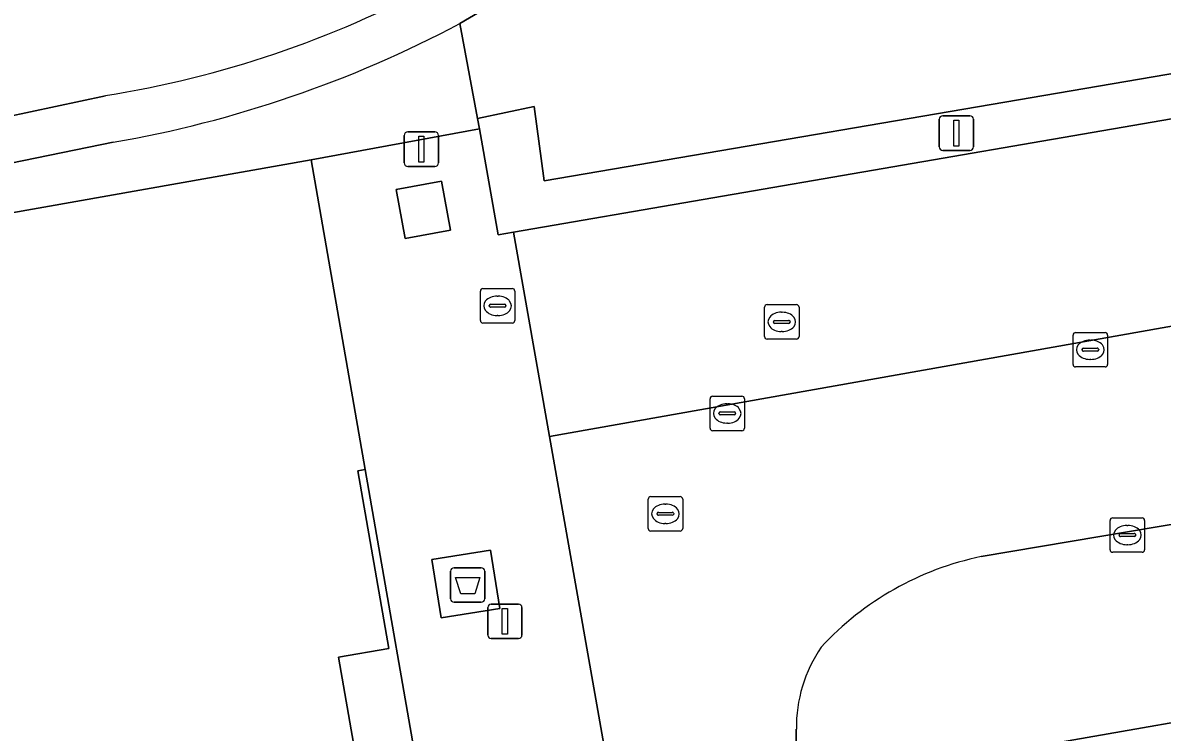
# Model space of a CAD drawing. Extents: x 162879 to 165540, y 384011 to 385181.
# Drawn here: x 164297.99 to 164331.05, y 384941.32 to 384961.9 of the extents above; entities that cross this region are included whole.
import ezdxf

# ---------------------------------------------------------------- set-up
doc = ezdxf.new("R2010")
doc.units = 0
for name, color, linetype in [('IMGEO_Afval_apart_plaats', 7, 'Continuous'), ('IMGEO_Brandkraan', 7, 'Continuous'), ('IMGEO_Groenvoorziening', 7, 'Continuous'), ('IMGEO_Haag', 7, 'Continuous'), ('IMGEO_Kolk', 7, 'Continuous'), ('IMGEO_Lichtmast', 7, 'Continuous'), ('IMGEO_Pand', 7, 'Continuous'), ('IMGEO_Parkeervlak_open', 7, 'Continuous'), ('IMGEO_Rijbaan_lokaal_open', 7, 'Continuous'), ('IMGEO_Rioolput', 7, 'Continuous'), ('IMGEO_Voetpad_gesloten', 7, 'Continuous'), ('IMGEO_Voetpad_open', 7, 'Continuous')]:
    doc.layers.add(name, color=color, linetype=linetype)

msp = doc.modelspace()

# ---------------------------------------------------------------- linework, layer by layer
at = {"layer": 'IMGEO_Afval_apart_plaats'}
for p, q in [((164310.402, 384945.189), (164310.402, 384945.989)), ((164310.402, 384945.989), (164310.402, 384945.189)), ((164310.502, 384946.089), (164311.292, 384946.089)), ((164311.292, 384946.089), (164310.502, 384946.089)), ((164311.392, 384945.989), (164311.392, 384945.189)), ((164311.392, 384945.189), (164311.392, 384945.989)), ((164311.292, 384945.089), (164310.502, 384945.089)), ((164310.502, 384945.089), (164311.292, 384945.089))]:
    msp.add_line(p, q, dxfattribs=at)
msp.add_lwpolyline([(164310.545, 384945.803), (164311.249, 384945.803), (164311.1, 384945.333), (164310.694, 384945.333), (164310.545, 384945.803)], dxfattribs=at)
for centre, start, end in [((164310.502, 384945.989), 90, 180), ((164310.502, 384945.989), 90, 180), ((164311.292, 384945.989), 0, 90), ((164311.292, 384945.989), 360, 90), ((164310.502, 384945.189), 180, 270), ((164310.502, 384945.189), 180, 270), ((164311.292, 384945.189), 270, 0), ((164311.292, 384945.189), 270, 0)]:
    msp.add_arc(centre, 0.1, start, end, dxfattribs=at)
at = {"layer": 'IMGEO_Brandkraan'}
for p, q in [((164311.264, 384953.263), (164311.264, 384954.115)), ((164311.339, 384954.189), (164312.191, 384954.189)), ((164312.265, 384954.115), (164312.265, 384953.263)), ((164311.566, 384953.732), (164311.964, 384953.732)), ((164311.752, 384953.969), (164311.777, 384953.969)), ((164311.523, 384953.683), (164311.523, 384953.695)), ((164311.961, 384953.646), (164311.563, 384953.646)), ((164311.775, 384953.409), (164311.75, 384953.409)), ((164312.007, 384953.695), (164312.007, 384953.683)), ((164312.191, 384953.189), (164311.339, 384953.189))]:
    msp.add_line(p, q, dxfattribs=at)
for points in [[(164311.264, 384953.263), (164311.264, 384954.115)], [(164311.339, 384954.189), (164312.191, 384954.189)], [(164312.265, 384954.115), (164312.265, 384953.263)], [(164312.191, 384953.189), (164311.339, 384953.189)]]:
    msp.add_lwpolyline(points, dxfattribs=at)
for centre, radius, start, end in [((164311.341, 384954.113), 0.0765, 91.552, 178.448), ((164311.341, 384954.113), 0.0765, 91.552, 178.448), ((164312.189, 384954.113), 0.0765, 1.552, 88.448), ((164312.189, 384954.113), 0.0765, 1.552, 88.448), ((164311.563, 384953.692), 0.0403, 85.8775, 175.7526), ((164311.968, 384953.694), 0.0386, 1.7309, 96.639), ((164311.56, 384953.682), 0.0366, 178.938, 274.7102), ((164311.964, 384953.689), 0.043, 264.8664, 352.4533), ((164311.341, 384953.265), 0.0765, 181.552, 268.448), ((164311.341, 384953.265), 0.0765, 181.552, 268.448), ((164312.189, 384953.265), 0.0765, 271.552, 358.448), ((164312.189, 384953.265), 0.0765, 271.552, 358.448)]:
    msp.add_arc(centre, radius, start, end, dxfattribs=at)
for centre, major_axis, ratio, start_param, end_param in [((164311.751, 384953.689), (-0.387, 0.002), 0.722429, 4.712389, 7.853982), ((164311.776, 384953.689), (-0.39, 0.002), 0.717154, 1.570796, 4.712389)]:
    msp.add_ellipse(centre, major_axis=major_axis, ratio=ratio, start_param=start_param, end_param=end_param, dxfattribs=at)
at = {"layer": 'IMGEO_Groenvoorziening'}
for points in [[(164319.677, 384967.169), (164310.67, 384961.879), (164311.177, 384959.12), (164312.822, 384959.468), (164313.12, 384957.316), (164386.113, 384969.787), (164405.43, 384972.953)], [(164405.43, 384972.953), (164386.113, 384969.787), (164313.12, 384957.316), (164312.822, 384959.468), (164311.177, 384959.12), (164311.235, 384958.826), (164311.783, 384955.752), (164312.229, 384955.829), (164345.241, 384961.51), (164346.261, 384955.744), (164346.35, 384955.241), (164346.988, 384955.348), (164347.741, 384955.491), (164347.676, 384955.995), (164346.694, 384961.698), (164364.683, 384964.83), (164365.687, 384959.189), (164367.149, 384959.457), (164366.331, 384965.118), (164385.762, 384968.492), (164386.709, 384962.909), (164388.191, 384963.162), (164387.234, 384968.755), (164404.535, 384971.736)], [(164467.132, 384966.15), (164446.716, 384962.145), (164442.258, 384959.687), (164431.338, 384957.031), (164427.733, 384958.924), (164418.708, 384958.06), (164413.79, 384959.457), (164407.984, 384958.459), (164408.469, 384955.043), (164408.764, 384955.094), (164409.059, 384953.421), (164411.011, 384942.36), (164336.268, 384929.356), (164334.073, 384942.077), (164327.87, 384940.992), (164334.997, 384900.103), (164327.736, 384898.783), (164327.779, 384898.632)], [(164292.908, 384962.366), (164291.85, 384961.424), (164290.875, 384960.397), (164289.99, 384959.29), (164289.203, 384958.113), (164288.651, 384957.135), (164294.576, 384958.544), (164300.385, 384959.785)]]:
    msp.add_lwpolyline(points, dxfattribs=at)
msp.add_lwpolyline([(164310.138, 384957.307), (164308.822, 384957.064), (164309.085, 384955.643), (164310.401, 384955.887)], close=True, dxfattribs=at)
msp.add_arc((164295.684, 384989.422), 30.007, 279.0135, 298.3805, dxfattribs=at)
at = {"layer": 'IMGEO_Haag'}
msp.add_lwpolyline([(164405.43, 384972.953), (164386.113, 384969.787), (164313.12, 384957.316), (164312.822, 384959.468), (164311.177, 384959.12), (164311.235, 384958.826), (164311.783, 384955.752), (164312.229, 384955.829), (164345.241, 384961.51), (164346.261, 384955.744), (164346.35, 384955.241), (164346.988, 384955.348), (164347.741, 384955.491), (164347.676, 384955.995), (164346.694, 384961.698), (164364.683, 384964.83), (164365.687, 384959.189), (164367.149, 384959.457), (164366.331, 384965.118), (164385.762, 384968.492), (164386.709, 384962.909), (164388.191, 384963.162), (164387.234, 384968.755), (164404.535, 384971.736)], dxfattribs=at)
at = {"layer": 'IMGEO_Kolk'}
for p, q in [((164328.46, 384951.988), (164328.46, 384952.84)), ((164328.535, 384952.914), (164329.387, 384952.914)), ((164329.461, 384952.84), (164329.461, 384951.988)), ((164328.719, 384952.408), (164328.719, 384952.42)), ((164328.762, 384952.457), (164329.16, 384952.457)), ((164328.948, 384952.694), (164328.973, 384952.694)), ((164329.203, 384952.42), (164329.203, 384952.408)), ((164329.157, 384952.371), (164328.759, 384952.371)), ((164328.971, 384952.134), (164328.946, 384952.134)), ((164329.387, 384951.914), (164328.535, 384951.914)), ((164317.927, 384950.14), (164317.927, 384950.992)), ((164318.002, 384951.066), (164318.854, 384951.066)), ((164318.415, 384950.846), (164318.44, 384950.846)), ((164318.928, 384950.992), (164318.928, 384950.14)), ((164318.186, 384950.56), (164318.186, 384950.572)), ((164318.624, 384950.523), (164318.226, 384950.523)), ((164318.229, 384950.609), (164318.627, 384950.609)), ((164318.67, 384950.572), (164318.67, 384950.56)), ((164318.438, 384950.286), (164318.413, 384950.286)), ((164318.854, 384950.066), (164318.002, 384950.066)), ((164329.534, 384946.612), (164329.534, 384947.464)), ((164329.609, 384947.538), (164330.461, 384947.538)), ((164330.535, 384947.464), (164330.535, 384946.612)), ((164330.022, 384947.318), (164330.047, 384947.318)), ((164329.793, 384947.032), (164329.793, 384947.044)), ((164330.231, 384946.995), (164329.833, 384946.995)), ((164329.836, 384947.081), (164330.234, 384947.081)), ((164330.277, 384947.044), (164330.277, 384947.032)), ((164330.461, 384946.538), (164329.609, 384946.538)), ((164330.045, 384946.758), (164330.02, 384946.758))]:
    msp.add_line(p, q, dxfattribs=at)
for points in [[(164328.46, 384951.988), (164328.46, 384952.84)], [(164328.535, 384952.914), (164329.387, 384952.914)], [(164329.461, 384952.84), (164329.461, 384951.988)], [(164329.387, 384951.914), (164328.535, 384951.914)], [(164317.927, 384950.14), (164317.927, 384950.992)], [(164318.002, 384951.066), (164318.854, 384951.066)], [(164318.928, 384950.992), (164318.928, 384950.14)], [(164318.854, 384950.066), (164318.002, 384950.066)], [(164329.534, 384946.612), (164329.534, 384947.464)], [(164329.609, 384947.538), (164330.461, 384947.538)], [(164330.535, 384947.464), (164330.535, 384946.612)], [(164330.461, 384946.538), (164329.609, 384946.538)]]:
    msp.add_lwpolyline(points, dxfattribs=at)
for centre, radius, start, end in [((164328.537, 384952.838), 0.0765, 91.552, 178.448), ((164328.537, 384952.838), 0.0765, 91.552, 178.448), ((164329.385, 384952.838), 0.0765, 1.552, 88.448), ((164329.385, 384952.838), 0.0765, 1.552, 88.448), ((164328.759, 384952.417), 0.0403, 85.8775, 175.7526), ((164328.756, 384952.407), 0.0366, 178.938, 274.7102), ((164329.16, 384952.414), 0.043, 264.8664, 352.4533), ((164329.164, 384952.419), 0.0386, 1.7309, 96.639), ((164328.537, 384951.99), 0.0765, 181.552, 268.448), ((164328.537, 384951.99), 0.0765, 181.552, 268.448), ((164329.385, 384951.99), 0.0765, 271.552, 358.448), ((164329.385, 384951.99), 0.0765, 271.552, 358.448), ((164318.004, 384950.99), 0.0765, 91.552, 178.448), ((164318.004, 384950.99), 0.0765, 91.552, 178.448), ((164318.852, 384950.99), 0.0765, 1.552, 88.448), ((164318.852, 384950.99), 0.0765, 1.552, 88.448), ((164318.226, 384950.569), 0.0403, 85.8775, 175.7526), ((164318.223, 384950.559), 0.0366, 178.938, 274.7102), ((164318.627, 384950.566), 0.043, 264.8664, 352.4533), ((164318.631, 384950.571), 0.0386, 1.7309, 96.639), ((164318.004, 384950.142), 0.0765, 181.552, 268.448), ((164318.004, 384950.142), 0.0765, 181.552, 268.448), ((164318.852, 384950.142), 0.0765, 271.552, 358.448), ((164318.852, 384950.142), 0.0765, 271.552, 358.448), ((164329.611, 384947.462), 0.0765, 91.552, 178.448), ((164329.611, 384947.462), 0.0765, 91.552, 178.448), ((164330.459, 384947.462), 0.0765, 1.552, 88.448), ((164330.459, 384947.462), 0.0765, 1.552, 88.448), ((164329.833, 384947.041), 0.0403, 85.8775, 175.7526), ((164329.83, 384947.031), 0.0366, 178.938, 274.7102), ((164330.234, 384947.038), 0.043, 264.8664, 352.4533), ((164330.238, 384947.043), 0.0386, 1.7309, 96.639), ((164329.611, 384946.614), 0.0765, 181.552, 268.448), ((164329.611, 384946.614), 0.0765, 181.552, 268.448), ((164330.459, 384946.614), 0.0765, 271.552, 358.448), ((164330.459, 384946.614), 0.0765, 271.552, 358.448)]:
    msp.add_arc(centre, radius, start, end, dxfattribs=at)
for centre, major_axis, ratio, start_param, end_param in [((164328.947, 384952.414), (-0.387, 0.002), 0.722429, 4.712389, 7.853982), ((164328.972, 384952.414), (-0.39, 0.002), 0.717154, 1.570796, 4.712389), ((164318.414, 384950.566), (-0.387, 0.002), 0.722429, 4.712389, 7.853982), ((164318.439, 384950.566), (-0.39, 0.002), 0.717154, 1.570796, 4.712389), ((164330.021, 384947.038), (-0.387, 0.002), 0.722429, 4.712389, 7.853982), ((164330.046, 384947.038), (-0.39, 0.002), 0.717154, 1.570796, 4.712389)]:
    msp.add_ellipse(centre, major_axis=major_axis, ratio=ratio, start_param=start_param, end_param=end_param, dxfattribs=at)
at = {"layer": 'IMGEO_Lichtmast'}
for p, q in [((164324.578, 384958.299), (164324.578, 384959.099)), ((164324.578, 384959.099), (164324.578, 384958.299)), ((164324.678, 384959.199), (164325.468, 384959.199)), ((164325.468, 384959.199), (164324.678, 384959.199)), ((164325.568, 384959.099), (164325.568, 384958.299)), ((164325.568, 384958.299), (164325.568, 384959.099)), ((164309.156, 384958.732), (164309.946, 384958.732)), ((164309.946, 384958.732), (164309.156, 384958.732)), ((164309.056, 384957.832), (164309.056, 384958.632)), ((164309.056, 384958.632), (164309.056, 384957.832)), ((164310.046, 384958.632), (164310.046, 384957.832)), ((164310.046, 384957.832), (164310.046, 384958.632)), ((164325.468, 384958.199), (164324.678, 384958.199)), ((164324.678, 384958.199), (164325.468, 384958.199)), ((164309.946, 384957.732), (164309.156, 384957.732)), ((164309.156, 384957.732), (164309.946, 384957.732)), ((164311.481, 384944.135), (164311.481, 384944.935)), ((164311.481, 384944.935), (164311.481, 384944.135)), ((164311.581, 384945.035), (164312.371, 384945.035)), ((164312.371, 384945.035), (164311.581, 384945.035)), ((164312.471, 384944.935), (164312.471, 384944.135)), ((164312.471, 384944.135), (164312.471, 384944.935)), ((164312.371, 384944.035), (164311.581, 384944.035)), ((164311.581, 384944.035), (164312.371, 384944.035))]:
    msp.add_line(p, q, dxfattribs=at)
for points in [[(164324.998, 384959.074), (164325.148, 384959.074), (164325.148, 384958.324), (164324.998, 384958.324), (164324.998, 384959.074)], [(164309.476, 384958.607), (164309.626, 384958.607), (164309.626, 384957.857), (164309.476, 384957.857), (164309.476, 384958.607)], [(164311.901, 384944.91), (164312.051, 384944.91), (164312.051, 384944.16), (164311.901, 384944.16), (164311.901, 384944.91)]]:
    msp.add_lwpolyline(points, dxfattribs=at)
for centre, start, end in [((164324.678, 384959.099), 90, 180), ((164324.678, 384959.099), 90, 180), ((164325.468, 384959.099), 0, 90), ((164325.468, 384959.099), 360, 90), ((164309.156, 384958.632), 90, 180), ((164309.156, 384958.632), 90, 180), ((164309.946, 384958.632), 0, 90), ((164309.946, 384958.632), 360, 90), ((164324.678, 384958.299), 180, 270), ((164324.678, 384958.299), 180, 270), ((164325.468, 384958.299), 270, 0), ((164325.468, 384958.299), 270, 0), ((164309.156, 384957.832), 180, 270), ((164309.156, 384957.832), 180, 270), ((164309.946, 384957.832), 270, 0), ((164309.946, 384957.832), 270, 0), ((164311.581, 384944.935), 90, 180), ((164311.581, 384944.935), 90, 180), ((164312.371, 384944.935), 0, 90), ((164312.371, 384944.935), 360, 90), ((164311.581, 384944.135), 180, 270), ((164311.581, 384944.135), 180, 270), ((164312.371, 384944.135), 270, 0), ((164312.371, 384944.135), 270, 0)]:
    msp.add_arc(centre, 0.1, start, end, dxfattribs=at)
at = {"layer": 'IMGEO_Pand'}
msp.add_lwpolyline([(164306.643, 384880.941), (164317.707, 384882.897), (164317.656, 384883.192), (164308.056, 384938.285), (164307.148, 384943.496), (164308.606, 384943.75), (164307.708, 384948.902), (164307.924, 384948.939), (164306.358, 384957.923), (164293.619, 384955.671)], close=True, dxfattribs=at)
at = {"layer": 'IMGEO_Parkeervlak_open'}
msp.add_lwpolyline([(164345.241, 384961.51), (164312.229, 384955.829), (164313.275, 384949.894), (164346.261, 384955.744)], close=True, dxfattribs=at)
at = {"layer": 'IMGEO_Rijbaan_lokaal_open'}
for points in [[(164347.253, 384950.034), (164347.171, 384950.488), (164346.35, 384955.241), (164346.261, 384955.744), (164313.275, 384949.894), (164315.227, 384938.826), (164315.719, 384938.912), (164320.602, 384939.733), (164320.431, 384940.627), (164320.431, 384941.403)], [(164325.795, 384946.411), (164347.253, 384950.034)]]:
    msp.add_lwpolyline(points, dxfattribs=at)
for centre, radius, start, end in [((164327.559, 384937.878), 8.714, 101.6786, 137.2992), ((164324.543, 384941.456), 4.112, 145.4714, 180.7424)]:
    msp.add_arc(centre, radius, start, end, dxfattribs=at)
at = {"layer": 'IMGEO_Rioolput'}
for p, q in [((164319.509, 384952.796), (164319.509, 384953.648)), ((164319.584, 384953.722), (164320.436, 384953.722)), ((164319.997, 384953.502), (164320.022, 384953.502)), ((164320.51, 384953.648), (164320.51, 384952.796)), ((164319.768, 384953.216), (164319.768, 384953.228)), ((164320.206, 384953.179), (164319.808, 384953.179)), ((164319.811, 384953.265), (164320.209, 384953.265)), ((164320.252, 384953.228), (164320.252, 384953.216)), ((164320.02, 384952.942), (164319.995, 384952.942)), ((164320.436, 384952.722), (164319.584, 384952.722)), ((164316.208, 384948.154), (164317.06, 384948.154)), ((164316.133, 384947.228), (164316.133, 384948.08)), ((164316.621, 384947.934), (164316.646, 384947.934)), ((164317.134, 384948.08), (164317.134, 384947.228)), ((164316.392, 384947.648), (164316.392, 384947.66)), ((164316.83, 384947.611), (164316.432, 384947.611)), ((164316.435, 384947.697), (164316.833, 384947.697)), ((164316.876, 384947.66), (164316.876, 384947.648)), ((164317.06, 384947.154), (164316.208, 384947.154)), ((164316.644, 384947.374), (164316.619, 384947.374))]:
    msp.add_line(p, q, dxfattribs=at)
for points in [[(164319.509, 384952.796), (164319.509, 384953.648)], [(164319.584, 384953.722), (164320.436, 384953.722)], [(164320.51, 384953.648), (164320.51, 384952.796)], [(164320.436, 384952.722), (164319.584, 384952.722)], [(164316.208, 384948.154), (164317.06, 384948.154)], [(164316.133, 384947.228), (164316.133, 384948.08)], [(164317.134, 384948.08), (164317.134, 384947.228)], [(164317.06, 384947.154), (164316.208, 384947.154)]]:
    msp.add_lwpolyline(points, dxfattribs=at)
for centre, radius, start, end in [((164319.586, 384953.646), 0.0765, 91.552, 178.448), ((164319.586, 384953.646), 0.0765, 91.552, 178.448), ((164320.434, 384953.646), 0.0765, 1.552, 88.448), ((164320.434, 384953.646), 0.0765, 1.552, 88.448), ((164319.808, 384953.225), 0.0403, 85.8775, 175.7526), ((164319.805, 384953.215), 0.0366, 178.938, 274.7102), ((164320.209, 384953.222), 0.043, 264.8664, 352.4533), ((164320.213, 384953.227), 0.0386, 1.7309, 96.639), ((164319.586, 384952.798), 0.0765, 181.552, 268.448), ((164319.586, 384952.798), 0.0765, 181.552, 268.448), ((164320.434, 384952.798), 0.0765, 271.552, 358.448), ((164320.434, 384952.798), 0.0765, 271.552, 358.448), ((164316.21, 384948.078), 0.0765, 91.552, 178.448), ((164316.21, 384948.078), 0.0765, 91.552, 178.448), ((164317.058, 384948.078), 0.0765, 1.552, 88.448), ((164317.058, 384948.078), 0.0765, 1.552, 88.448), ((164316.432, 384947.657), 0.0403, 85.8775, 175.7526), ((164316.429, 384947.647), 0.0366, 178.938, 274.7102), ((164316.833, 384947.654), 0.043, 264.8664, 352.4533), ((164316.837, 384947.659), 0.0386, 1.7309, 96.639), ((164316.21, 384947.23), 0.0765, 181.552, 268.448), ((164316.21, 384947.23), 0.0765, 181.552, 268.448), ((164317.058, 384947.23), 0.0765, 271.552, 358.448), ((164317.058, 384947.23), 0.0765, 271.552, 358.448)]:
    msp.add_arc(centre, radius, start, end, dxfattribs=at)
for centre, major_axis, ratio, start_param, end_param in [((164319.996, 384953.222), (-0.387, 0.002), 0.722429, 4.712389, 7.853982), ((164320.021, 384953.222), (-0.39, 0.002), 0.717154, 1.570796, 4.712389), ((164316.62, 384947.654), (-0.387, 0.002), 0.722429, 4.712389, 7.853982), ((164316.645, 384947.654), (-0.39, 0.002), 0.717154, 1.570796, 4.712389)]:
    msp.add_ellipse(centre, major_axis=major_axis, ratio=ratio, start_param=start_param, end_param=end_param, dxfattribs=at)
at = {"layer": 'IMGEO_Voetpad_gesloten'}
for points in [[(164310.67, 384961.879), (164319.677, 384967.169)], [(164300.385, 384959.785), (164294.576, 384958.544), (164288.651, 384957.135), (164280.634, 384955.347)], [(164280.876, 384953.988), (164286.74, 384955.27), (164294.661, 384957.221), (164300.615, 384958.433)]]:
    msp.add_lwpolyline(points, dxfattribs=at)
msp.add_lwpolyline([(164311.56, 384946.604), (164309.852, 384946.332), (164310.123, 384944.632), (164311.831, 384944.904)], close=True, dxfattribs=at)
for centre, radius, start, end in [((164295.684, 384989.422), 30.007, 279.0135, 298.3805), ((164294.854, 384991.636), 33.699, 279.8437, 297.991)]:
    msp.add_arc(centre, radius, start, end, dxfattribs=at)
at = {"layer": 'IMGEO_Voetpad_open'}
for points in [[(164293.619, 384955.671), (164306.358, 384957.923), (164311.235, 384958.826), (164311.177, 384959.12), (164310.67, 384961.879)], [(164300.615, 384958.433), (164294.661, 384957.221), (164286.74, 384955.27)], [(164348.239, 384944.547), (164347.253, 384950.034), (164325.795, 384946.411)], [(164320.431, 384941.403), (164320.431, 384940.627), (164320.602, 384939.733), (164327.87, 384940.992), (164334.073, 384942.077), (164343.048, 384943.642), (164348.239, 384944.547)]]:
    msp.add_lwpolyline(points, dxfattribs=at)
for points in [[(164312.229, 384955.829), (164311.783, 384955.752), (164311.235, 384958.826), (164306.358, 384957.923), (164307.924, 384948.939), (164309.731, 384938.57), (164313.128, 384939.147), (164314.586, 384939.406), (164314.729, 384938.746), (164315.227, 384938.826), (164313.275, 384949.894)], [(164310.138, 384957.307), (164310.401, 384955.887), (164309.085, 384955.643), (164308.822, 384957.064)], [(164307.924, 384948.939), (164307.708, 384948.902), (164308.606, 384943.75), (164307.148, 384943.496), (164308.056, 384938.285), (164309.731, 384938.57)], [(164311.56, 384946.604), (164311.831, 384944.904), (164310.123, 384944.632), (164309.852, 384946.332)]]:
    msp.add_lwpolyline(points, close=True, dxfattribs=at)
for centre, radius, start, end in [((164294.854, 384991.636), 33.699, 279.8437, 297.991), ((164327.559, 384937.878), 8.714, 101.6786, 137.2992), ((164324.543, 384941.456), 4.112, 145.4714, 180.7424)]:
    msp.add_arc(centre, radius, start, end, dxfattribs=at)

doc.saveas('drawing.dxf')
